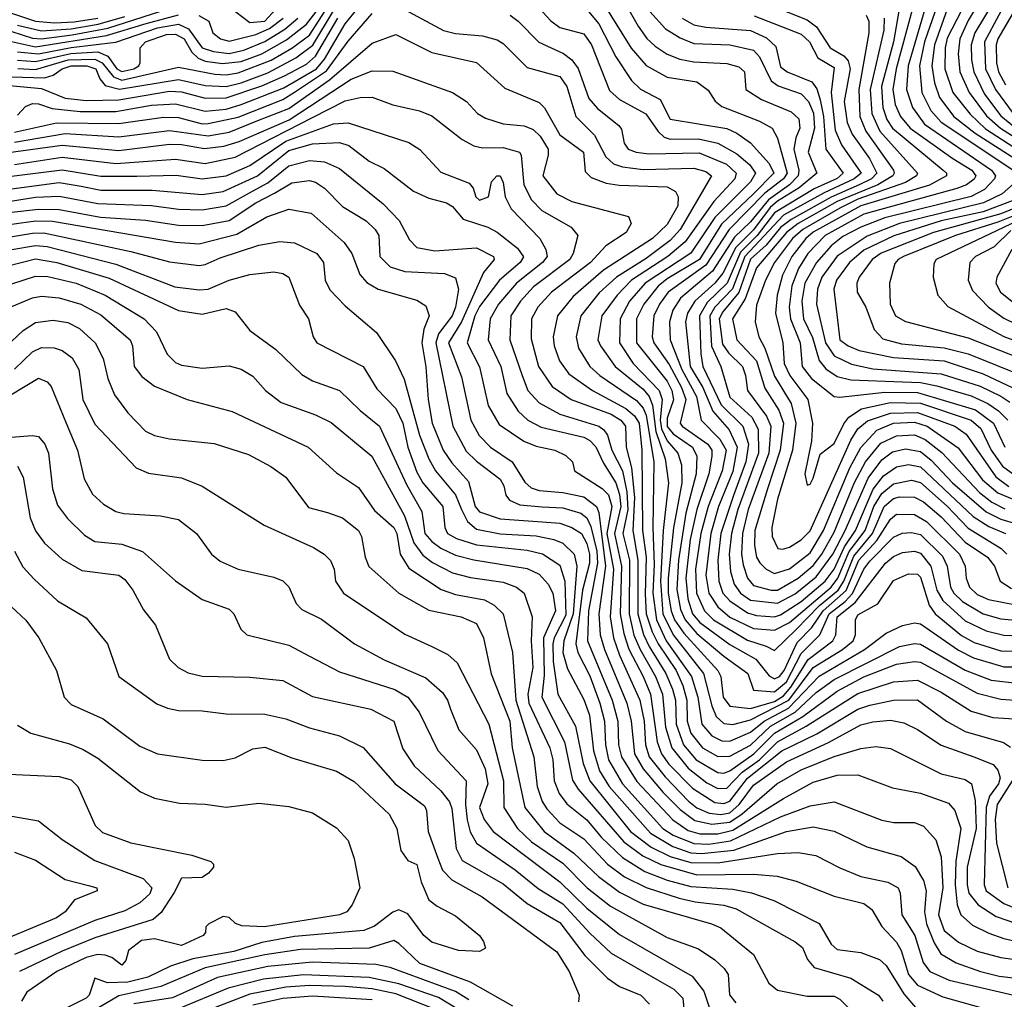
# Model space of a CAD drawing. Extents: x 501367 to 657802, y 482273 to 547541.
# Tile 411 of 656: x 619802 to 623106, y 501451 to 504740. Entities that reach past the tile are written whole.
import ezdxf

# ---------------------------------------------------------------- set-up
doc = ezdxf.new("R2010")
doc.units = 0

msp = doc.modelspace()

# ---------------------------------------------------------------- linework, layer by layer
at = {"layer": '0CON20XD'}
for points in [[(621760.4, 504925), (621877.5, 504717.5), (621906.4, 504676.4), (621935, 504650.7), (621975, 504623.6), (622017.6, 504607.6), (622065, 504598.3), (622175, 504592.2), (622215, 504581.3), (622234.3, 504565), (622238.6, 504505), (622291.8, 504471.9), (622390.8, 504430.8), (622416.8, 504406.8), (622420.5, 504375), (622407.1, 504342.9), (622400.4, 504305), (622417.1, 504235), (622414.3, 504215), (622385, 504185), (622315.1, 504135), (622255, 504061.1), (622200.7, 504009.3), (622127.2, 503895), (622019.7, 503805), (621993.5, 503765), (621982.6, 503725), (621984.6, 503665), (622024, 503565), (622073.3, 503475), (622089.4, 503395), (622152, 503332), (622172.8, 503295), (622159.1, 503225), (622112.5, 503105), (622088.2, 503015), (622070.5, 502895), (622073.8, 502815), (622100.1, 502755), (622130.2, 502725), (622245, 502657), (622307.2, 502637.2), (622335, 502622), (622407.9, 502692.1), (622486.6, 502773.4), (622549.3, 502825), (622567.7, 502855), (622600.9, 502939.1), (622664.2, 503015), (622702.8, 503105), (622735, 503132.6), (622755, 503138.2), (622805, 503136.6), (622835, 503121), (622895, 503070.3), (622975, 502985.7), (623050.3, 502935), (623073.3, 502905), (623092.7, 502855), (623130.1, 502830.1)], [(623010.3, 504865), (622915, 504677.6), (622908, 504645), (622907, 504575), (622933.2, 504495), (622992, 504422), (623043.4, 504373.4), (623195, 504274.9)], [(619795, 504604.1), (619855, 504599.2), (619973.4, 504626.6), (620065, 504632), (620097.7, 504617.7), (620128.6, 504575), (620145, 504565.8), (620185, 504574.6), (620201.6, 504585), (620206.6, 504595), (620206.6, 504645), (620224.8, 504665), (620295, 504689.5), (620325, 504691.1), (620354, 504675), (620380.1, 504630.1), (620401, 504611), (620425, 504600.8), (620482.7, 504592.7), (620545, 504599.2), (620614.9, 504625.1), (620697.4, 504672.6), (620764.9, 504725.1), (620867, 504857)], [(623050.1, 504845), (622985, 504736.8), (622956.6, 504675), (622951.1, 504625), (622957.6, 504565), (622988, 504495), (623047, 504417), (623093.1, 504375), (623228.9, 504288.9)], [(623136.1, 504845), (623039.6, 504665), (623042.9, 504575), (623076.3, 504505), (623136.1, 504425)], [(621754.5, 504804.5), (621854.1, 504644.1), (621905, 504586.1), (621975, 504547), (622075, 504530.9), (622112.7, 504502.7), (622136.6, 504466.6), (622158.1, 504448.1), (622285, 504399), (622327.3, 504375), (622345, 504342.2), (622377.9, 504225), (622365.1, 504205), (622303.2, 504156.8), (622183.4, 504035), (622105, 503915.3), (621978.5, 503825), (621949.5, 503785), (621930, 503745), (621925.1, 503675), (621930, 503655), (621981.8, 503581.8), (622023.5, 503505), (622038, 503465), (622019.1, 503385), (622025.6, 503375), (622111.6, 503315), (622124.9, 503295), (622125.4, 503275), (622115.4, 503215.4), (622074.6, 503095), (622052.3, 502995), (622037.5, 502865), (622044.3, 502795), (622060.4, 502745), (622085, 502716), (622185, 502641.7), (622272.6, 502592.6), (622317.6, 502537.6), (622335, 502526.8), (622352, 502535), (622367.5, 502555), (622410.9, 502649.1), (622460.8, 502699.2), (622498, 502755), (622576.1, 502823.9), (622618.2, 502925), (622678.5, 502991.5), (622725, 503063), (622745, 503080), (622805, 503079), (622845.5, 503055), (622955.5, 502945), (622974.8, 502905.2), (622978.8, 502865), (622989.8, 502835), (623015, 502810), (623053.3, 502793.3), (623144.9, 502774.9)], [(623079.3, 504815), (623007.5, 504695), (622995.5, 504655), (622996.4, 504605), (623004.2, 504565), (623039.5, 504489.5), (623095, 504416.7), (623155, 504367.4)], [(619740.9, 504710.9), (619845, 504677.5), (619875.4, 504675.4), (619978.3, 504688.3), (620098.6, 504711.4), (620335, 504787.3)], [(619765, 504765.3), (619855, 504734.3), (619919.5, 504729.5), (619985, 504732.3), (620065, 504745.1)], [(619775, 504548.2), (619885.4, 504544.6), (619915, 504553), (619944.8, 504575), (619974.7, 504585), (620028.1, 504585), (620057.4, 504575), (620070.8, 504540.8), (620089, 504519), (620136.7, 504506.7), (620335, 504538.9), (620425, 504518.9), (620495, 504515.9), (620545, 504527.6), (620635, 504560.9), (620728.9, 504611.1), (620786.3, 504653.7), (620855, 504769)], [(619795, 504419.3), (619821.9, 504448.1), (619845, 504458.1), (619865, 504457.5), (619911.1, 504441.1), (620005, 504431.1), (620125, 504431.6), (620245, 504453.2), (620325, 504457.6), (620425, 504432.7), (620495, 504439.1), (620545.2, 504454.8), (620688.6, 504511.4), (620797.9, 504575), (620825, 504606.8), (620895, 504725.8), (620952.9, 504797.1)], [(619795.6, 504575.6), (619855, 504573), (619965, 504605.3), (620055, 504607.7), (620079.2, 504595), (620117.5, 504547.5), (620145, 504536.2), (620335, 504580.8), (620457.2, 504557.2), (620495, 504554.3), (620535, 504561.1), (620646.6, 504603.4), (620715.9, 504644.1), (620775, 504687.9), (620837.6, 504785)], [(620503.8, 504783.8), (620575, 504730.1), (620625, 504735.1), (620662.1, 504775)], [(621065, 504789.8), (621225, 504703.2), (621265, 504693.3), (621355.6, 504685.6), (621405, 504671.8), (621425, 504660), (621505, 504579.7), (621615, 504548.9), (621638, 504515), (621668.9, 504415), (621731.7, 504351.7), (621768.8, 504278.8), (621795, 504256.2), (621825, 504245.4), (621895, 504237), (622065, 504241.2), (622105, 504230.2), (622123.5, 504215), (622019.1, 504035), (621985, 503998.5), (621905, 503938.3), (621804.8, 503875.2), (621747.3, 503822.7), (621684.8, 503745), (621670, 503675), (621677.4, 503637.4), (621715.7, 503575), (621749.2, 503545), (621871.6, 503461.6), (621895, 503435.5), (621905, 503412.5), (621930, 503255), (621926.4, 503033.6), (621931.3, 502911.3), (621926.8, 502815), (621938.7, 502725), (621972, 502655), (622057.2, 502535), (622078.4, 502465), (622091, 502375), (622125, 502336.2), (622159, 502319), (622185, 502317.5), (622255, 502347.9), (622300, 502385), (622382.1, 502428), (622485, 502535.6), (622637.3, 502625), (622709.9, 502680.1), (622765, 502705.5), (622805, 502714.8), (622825, 502711.5), (622953.1, 502623.1), (623003, 502597), (623105, 502567.2), (623255, 502567.8)], [(621529.7, 504795), (621585, 504736.3), (621615, 504713.4), (621695, 504692.6), (621721.5, 504655), (621781.6, 504501.6), (621815, 504471.6), (621903.9, 504423.9), (621944.3, 504364.3), (621965.3, 504345.3), (621985, 504339), (622080.1, 504340.1), (622144.9, 504324.9), (622209, 504289), (622252.1, 504252.1), (622271.7, 504225), (622254.9, 504195.1), (622135, 504076.2), (622054.6, 503955.4), (621901.2, 503855), (621848.2, 503795), (621816.9, 503735), (621814.8, 503655), (621860.5, 503585), (621948.5, 503495), (621958, 503465), (621952, 503395), (621956.1, 503366.1), (621975, 503326.2), (622011, 503285), (622023.3, 503245), (622024.2, 503185), (621996, 503034), (621978.7, 502865), (621978.8, 502815), (621988, 502755), (622000, 502725), (622030.6, 502680.6), (622145.5, 502555), (622155.2, 502535), (622163.1, 502465), (622185, 502435.5), (622255, 502427.2), (622335, 502451), (622365, 502469.8), (622390.5, 502499.5), (622448.3, 502591.7), (622531.5, 502655), (622540.7, 502675), (622545.9, 502735), (622606.3, 502783.7), (622707.3, 502915), (622735, 502937.7), (622765, 502951.2), (622805, 502955.5), (622825, 502949.2), (622859.7, 502905), (622880.2, 502825), (622900.1, 502790.1), (622975, 502721.9), (623045, 502688.3), (623105, 502673.3), (623265, 502666.5)], [(621705, 504773.6), (621745.7, 504725.7), (621803.1, 504615), (621855, 504535.3), (621886, 504506), (621951.6, 504471.6), (621985, 504405.3), (622175, 504374.2), (622208.9, 504358.9), (622255, 504326.6), (622317, 504257), (622332.9, 504225), (622264.4, 504155), (622157.2, 504052.8), (622083.2, 503935), (621975, 503870.1), (621944.6, 503845), (621896.2, 503785), (621872, 503735), (621872.4, 503655), (621975, 503525.8), (621991.1, 503495), (621996.5, 503463.5), (621975, 503401.6), (621975, 503374.3), (621995, 503348.9), (622060.6, 503305), (622074.9, 503274.9), (622072.2, 503215), (622037.3, 503082.7), (622012.6, 502925), (622007.1, 502827.1), (622020.2, 502759.8), (622035.6, 502725), (622075, 502678.9), (622165, 502602.8), (622245.2, 502545), (622265, 502488.5), (622335, 502483.7), (622375, 502517.3), (622425, 502612.1), (622487.4, 502675), (622518.2, 502745), (622572.9, 502787.1), (622596.9, 502813.1), (622634.5, 502895), (622655, 502921.8), (622735, 503003), (622763.8, 503016.2), (622795, 503018.7), (622825, 503011.1), (622899, 502939), (622914.6, 502905), (622925.5, 502835), (622937, 502815), (622966.3, 502786.3), (623035, 502745.7), (623095, 502728.4), (623143.9, 502723.9)], [(621916.9, 504766.9), (621969.3, 504709.3), (622018.7, 504678.7), (622065, 504659.8), (622185.1, 504655.1), (622265, 504637.7), (622284.7, 504614.7), (622324.5, 504534.5), (622347.4, 504517.4), (622425, 504490.9), (622449.1, 504465), (622466.2, 504426.2), (622469.1, 504375), (622447.9, 504295), (622477.5, 504225), (622418.1, 504175), (622345, 504130.5), (622321.1, 504108.9), (622265, 504034), (622205.5, 503974.5), (622161.5, 503888.5), (622135, 503855.3), (622067.7, 503795), (622043.8, 503755), (622037, 503725), (622052.4, 503575), (622094.9, 503505), (622127.8, 503425), (622183, 503363.1), (622210.4, 503305), (622195, 503222.6), (622147.4, 503105), (622121.2, 503015), (622105.1, 502875.1), (622114.5, 502815), (622145, 502768.2), (622185, 502733.7), (622265, 502695.6), (622335, 502689.8), (622385, 502716), (622525, 502834.7), (622548.2, 502865), (622585.8, 502954.2), (622639.2, 503025), (622668.7, 503105), (622695, 503149.6), (622735, 503181.1), (622795, 503193.5), (622825, 503186.2), (622915, 503106.8), (622985, 503033), (623096.2, 502965), (623114.4, 502945)], [(622315, 504790.9), (622445, 504738.9), (622476, 504716), (622521.5, 504645), (622567.9, 504617.9), (622582, 504602), (622588.8, 504575), (622568.9, 504465), (622578.9, 504395), (622595.9, 504355.9), (622653.9, 504273.9), (622679.1, 504225), (622660.7, 504205), (622618.8, 504185), (622525, 504143.8), (622390.7, 504069.3), (622355, 504041.8), (622306.7, 503983.3), (622255, 503935.9), (622216, 503824), (622161.4, 503758.6), (622149.7, 503735), (622160.5, 503650.5), (622180.8, 503620.8), (622227.4, 503575), (622237.9, 503545), (622244.4, 503495), (622308.5, 503408.5), (622323.2, 503375), (622315.8, 503285), (622246.9, 503095), (622227.5, 503015), (622224.9, 502945), (622230, 502910), (622245.1, 502865), (622265, 502840.2), (622324.3, 502824.3), (622345.1, 502824.9), (622415, 502864.4), (622465, 502906.9), (622494.3, 502945), (622535, 503019.3), (622603.7, 503186.3), (622640.2, 503255), (622692.1, 503317.9), (622745, 503342.6), (622805, 503345.6), (622840.8, 503330.8), (622897, 503287), (623022.8, 503152.8), (623065, 503120.6), (623107.7, 503097.7)], [(622753.2, 504775), (622734.7, 504665), (622694, 504515), (622698.3, 504445), (622712.3, 504405), (622730.9, 504375), (622901.4, 504235), (622912.6, 504225), (622912.5, 504215), (622855, 504184), (622625, 504114.8), (622465, 504025.9), (622440.7, 504005), (622393.3, 503945), (622362, 503882), (622343.6, 503815), (622338.5, 503755), (622363.2, 503655), (622367.6, 503585), (622386.3, 503545), (622446.6, 503465), (622463.1, 503385), (622459.1, 503325), (622437.3, 503215), (622445, 503176.7), (622455, 503180), (622465, 503200.8), (622488.8, 503281.2), (622535, 503317.5), (622567.4, 503382.6), (622584.9, 503405.1), (622626.8, 503433.2), (622724.9, 503455.1), (622825, 503452.9), (622995, 503395.7), (623027.4, 503367.4), (623061.9, 503295), (623100.7, 503240.7), (623175, 503186.4)], [(622800.7, 504785), (622743.6, 504575), (622732, 504505), (622740.5, 504455), (622758.3, 504415), (622790.2, 504375), (622933.2, 504273.2), (622997, 504235), (623011.1, 504215), (623005.3, 504204.7), (622979.5, 504185), (622947.5, 504172.5), (622635, 504086.5), (622505.4, 504015), (622447.6, 503955), (622415.7, 503904.3), (622393.4, 503846.6), (622384.5, 503775), (622388.4, 503735), (622421.2, 503655), (622428.1, 503575), (622459.6, 503535), (622535, 503474.8), (622555, 503472.3), (622705, 503489.2), (622815, 503488.3), (623009.5, 503429.5), (623070.4, 503385), (623107.8, 503305)], [(622839.3, 504775), (622783.8, 504585), (622778.5, 504505), (622798.2, 504445), (622838.6, 504388.6), (623063.5, 504235), (623076.6, 504215), (623073.1, 504205), (623040, 504170), (622995, 504146.1), (622706, 504074), (622625, 504043.7), (622565, 504011.6), (622525, 503980.9), (622475.6, 503925), (622437.2, 503855), (622426.7, 503795), (622432.6, 503735), (622462.4, 503672.4), (622485.1, 503595.1), (622507.3, 503567.3), (622545, 503542.3), (622591, 503531), (622765, 503523.7), (622825, 503521.6), (622880.5, 503510.5), (622995, 503476.8), (623051, 503451), (623086.6, 503426.6), (623117.8, 503395)], [(622914.2, 504775), (622872.1, 504655), (622863.4, 504585), (622871.8, 504528.2), (622888.8, 504478.8), (622937.4, 504415), (623008.9, 504358.9), (623185, 504245.6), (623203.2, 504215), (623185, 504165), (623165, 504144), (623035.7, 504095), (622895, 504063.9), (622735.8, 504014.2), (622635, 503965.5), (622587, 503925), (622543, 503865), (622534.3, 503835), (622554.3, 503665), (622582.2, 503645), (622619.6, 503629.6), (622735, 503605.6)], [(622872.8, 504765), (622838.5, 504665), (622822.2, 504585), (622830, 504495), (622859.4, 504435), (622895, 504396), (623152, 504225)], [(623151.2, 504788.8), (623084.5, 504675), (623078.9, 504655), (623079.8, 504595), (623087.3, 504565), (623110.6, 504520.6)], [(619768.4, 504518.4), (619875, 504508.7), (619955, 504476.4), (620025, 504468.1), (620135, 504470.9), (620305, 504499.4), (620345, 504497.8), (620425, 504476.2), (620495, 504477.6), (620615, 504517.5), (620691, 504551), (620765, 504590), (620795, 504617.3), (620870, 504745)], [(619775, 504666.6), (619855, 504649), (620093.2, 504686.8), (620227.1, 504727.1), (620335, 504756.2)], [(619785, 504362.1), (619926.2, 504393.8), (620135, 504390.8), (620285, 504412.7), (620335, 504411.1), (620415, 504390.6), (620435, 504390.9), (620535, 504412.8), (620685, 504471.4), (620725, 504496), (620831.9, 504568.1), (620905, 504667.4), (620985, 504760.8)], [(619795, 504721.5), (619875, 504702.3), (619975, 504709.4), (620065.7, 504724.3), (620155, 504749.9)], [(619795, 504632.2), (619865, 504624.5), (619975, 504646.4), (620125, 504664.2), (620265, 504712.7), (620335, 504724.4), (620369.3, 504709.3), (620415, 504644.7), (620452.5, 504632.5), (620505, 504626.7), (620555, 504637.1), (620625, 504666.3), (620691.9, 504708.1), (620735.5, 504744.5)], [(620403.4, 504753.4), (620436.5, 504735), (620450.9, 504695), (620476.4, 504675), (620505, 504667.1), (620595, 504689.4), (620640.3, 504709.7), (620686.5, 504745)], [(621448.5, 504755), (621475.1, 504735.1), (621543.9, 504663.9), (621626.6, 504626.6), (621655.1, 504605.1), (621675.9, 504575.9), (621712, 504475), (621741.5, 504441.5), (621813.2, 504385), (621821.9, 504371.9), (621830.5, 504325), (621844.4, 504305), (621870.8, 504295), (621915, 504289.4), (622082.5, 504292.5), (622174.2, 504254.2), (622206.1, 504225), (622201.8, 504205), (622131.1, 504128.9), (622035.5, 503994.5), (621977, 503945), (621855.1, 503864.9), (621806.7, 503815), (621755.5, 503745), (621742.9, 503665), (621750.8, 503645), (621800.7, 503575), (621895, 503499.9), (621915, 503474.8), (621925.6, 503445.6), (621937.4, 503357.4), (621968.6, 503265), (621979.1, 503185), (621961.4, 503025), (621952.6, 502855), (621960.7, 502745), (621995.7, 502675), (622097.3, 502545), (622125, 502436.2), (622140, 502400), (622165, 502376.6), (622195, 502373.8), (622255, 502389.3), (622382.9, 502455), (622465, 502564.7), (622563.8, 502625), (622599, 502655), (622606.6, 502675), (622606.7, 502725), (622615, 502742.3), (622681.7, 502778.3), (622735, 502856.7), (622785, 502879.8), (622815, 502878.9), (622825, 502868.3), (622854.5, 502774.5), (622874, 502745), (622962.8, 502672.8), (623005, 502648.4), (623095, 502621.4), (623255, 502617.6)], [(622024.9, 504744.9), (622065, 504722.9), (622105, 504714.3), (622255, 504702.9), (622308.5, 504678.5), (622339.3, 504649.3), (622355, 504581.8), (622377.5, 504565), (622460.9, 504530.9), (622477.8, 504507.8), (622488.9, 504471.1), (622499.1, 504415), (622507, 504305), (622565.2, 504225), (622545, 504206.1), (622468.1, 504171.9), (622335, 504091), (622277.1, 504015), (622221.1, 503958.9), (622176.8, 503855), (622109.2, 503790.8), (622083.9, 503745), (622087.8, 503617.8), (622094.6, 503575), (622156.7, 503446.7), (622229.3, 503375), (622247.7, 503315), (622238.9, 503255), (622197.2, 503142.8), (622155.2, 503014.8), (622145.1, 502924.9), (622148.3, 502855), (622162.1, 502815), (622185, 502789), (622245, 502748.5), (622275, 502739.3), (622335, 502735.1), (622355, 502741.8), (622425, 502786.9), (622505, 502855.3), (622535, 502894.6), (622569.9, 502970.1), (622607, 503025), (622666.7, 503163.3), (622701.3, 503208.7), (622745, 503238.8), (622785, 503246.2), (622825, 503239.1), (623001.5, 503071.5), (623055, 503038.4), (623110.3, 503015)], [(622267.3, 504752.7), (622425, 504691.4), (622453, 504665), (622481.1, 504611.1), (622535, 504578.7), (622524.9, 504495), (622538.8, 504368.8), (622560.1, 504320.1), (622625.7, 504225), (622603.1, 504205), (622501.9, 504158.1), (622365, 504083.3), (622235.9, 503945), (622194.3, 503835.7), (622135.5, 503775), (622118.7, 503745), (622124.2, 503644.2), (622155, 503575.3), (622185, 503472.4), (622259.2, 503405), (622280.6, 503365), (622281.9, 503285), (622212.4, 503095), (622190.7, 503015), (622183.3, 502945), (622187.5, 502887.5), (622200.4, 502845), (622221.1, 502815), (622255, 502790.8), (622345, 502781.2), (622405, 502812.6), (622475, 502869.3), (622530.9, 502945), (622572.7, 503025), (622649.8, 503200.2), (622695, 503262.3), (622730.9, 503289.1)], [(622643.3, 504755), (622652, 504735), (622652.1, 504695), (622618.4, 504505), (622621.5, 504415), (622641.7, 504365), (622734.2, 504235), (622737.2, 504225), (622731.9, 504215), (622682.3, 504185), (622545, 504128.8), (622415.1, 504055), (622375, 504025.8), (622275, 503907.1), (622237.1, 503802.9), (622194.5, 503735), (622208.4, 503665), (622274.6, 503594.6), (622302.6, 503502.6), (622349.4, 503429.4), (622365.1, 503385), (622354.1, 503295), (622312.1, 503165), (622268.8, 503025), (622268.2, 502975), (622274.5, 502935), (622286.1, 502916.1), (622307.4, 502895), (622335, 502880.9), (622385, 502896), (622455, 502950.2), (622499.4, 503025), (622588.4, 503235), (622625, 503303.7), (622678.7, 503361.3), (622735, 503385.1), (622805, 503388.8), (622847.2, 503375), (622952, 503302), (623033.6, 503195), (623085, 503151.8), (623175, 503113.1)], [(622703.6, 504745), (622701.8, 504705), (622656.2, 504505), (622661.8, 504425), (622689.2, 504365), (622814.8, 504225), (622811.3, 504215), (622775, 504193.2), (622615, 504137.4), (622555, 504107.3), (622430.1, 504035), (622396, 504005), (622335.1, 503925), (622305.4, 503865), (622275, 503781.9), (622270.6, 503725), (622282.6, 503675), (622303.3, 503636.7), (622335, 503542.7), (622391.6, 503451.6), (622407, 503385), (622395.3, 503295), (622345, 503130), (622326.1, 503035), (622326.9, 503005), (622346, 502965), (622362.2, 502962.2), (622385, 502968.6), (622425, 502994), (622455, 503023.9), (622591.3, 503328.7), (622615, 503366.2), (622647, 503393), (622725, 503419.2), (622815, 503421.4), (622940.8, 503375), (622978.3, 503348.3), (623077.6, 503205), (623122.1, 503172.2)], [(619785, 504328.6), (619955, 504357.6), (620135, 504346.9), (620305, 504367.9), (620435, 504349.8), (620505, 504362.4), (620600.9, 504400.9), (620705, 504442.1), (620842.2, 504537.8), (620985, 504661.4), (621065, 504689.7), (621185, 504629), (621335, 504596.2), (621429.9, 504509.9), (621545, 504462.2), (621563.8, 504443.8), (621615, 504353.3), (621693.8, 504295), (621700.2, 504230.2), (621719.5, 504209.5), (621770.6, 504190.6), (621813.9, 504183.9), (621975, 504178.7), (622002.5, 504162.5), (622012.3, 504145), (622010.3, 504115), (621975, 504052.6), (621926.2, 504005), (621761.7, 503898.3), (621659.6, 503810.4), (621607.3, 503745), (621592.9, 503675), (621595.6, 503645), (621614, 503595), (621645, 503550.8), (621724.5, 503494.5), (621836.6, 503435), (621865, 503410), (621881.4, 503385), (621889.8, 503295), (621892.2, 503025), (621905.1, 502935.1), (621901.5, 502811.5), (621904.6, 502745), (621924.6, 502684.6), (621944.3, 502644.3), (622005.2, 502554.8), (622027.6, 502505), (622040.6, 502455), (622041.6, 502385), (622054.8, 502344.8), (622093.4, 502295), (622145, 502266.2), (622185, 502267.6), (622255, 502304.3), (622321.4, 502368.6), (622404.4, 502415.6), (622475, 502480.9), (622535, 502525.3), (622755, 502635.1), (622805, 502645.5), (622825, 502643.6), (622975, 502556.5), (623062.5, 502522.5), (623265, 502498.8)], [(619765, 504294.3), (619945, 504318.9), (620135, 504301), (620305, 504321.4), (620345, 504320.7), (620422.8, 504307.2), (620487.8, 504315), (620539, 504331), (620706.3, 504403.7), (620915, 504539.5), (620985, 504567.7), (621055, 504567.2), (621255, 504495.4), (621301.8, 504465), (621339.1, 504425), (621365, 504409.1), (621425, 504390), (621495, 504383.9), (621525, 504370.7), (621548.9, 504348.9), (621575.2, 504305), (621576.2, 504285), (621557.5, 504215), (621605, 504155.3), (621655, 504128.9), (621845, 504078.8), (621854.2, 504055), (621837.5, 504025), (621769.6, 503980.4), (621717.5, 503925), (621587, 503825), (621541.5, 503775), (621519.3, 503735), (621518.7, 503668.7), (621543.7, 503575), (621588.6, 503508.6), (621652.5, 503465), (621787.6, 503415), (621819.8, 503395), (621835.4, 503375), (621837.9, 503305), (621855.1, 503235.1), (621865.6, 503135.6), (621859.8, 503025), (621877, 502925), (621876.2, 502745), (621895.8, 502675.8), (621915, 502635.2), (621970.7, 502545), (621992.6, 502492.6), (622002.5, 502455), (622004.9, 502375), (622030.1, 502305), (622071.8, 502255), (622145, 502212.1), (622165, 502210.3), (622185, 502217.6), (622265.9, 502275), (622335, 502345.1), (622429.8, 502400.2), (622545, 502485.8), (622635, 502533.3), (622745, 502575.7), (622804.9, 502585.1), (622825, 502582.4), (623015, 502479.4), (623095, 502458.2), (623176.4, 502453.6)], [(619785, 504254.1), (619945, 504278.7), (620125, 504256.4), (620325, 504271.2), (620425, 504256.7), (620525, 504278.1), (620785, 504410.9), (620895, 504467.2), (620945, 504478.4), (620985, 504480), (621055, 504453.3), (621144.2, 504434.2), (621185, 504417.3), (621287.4, 504337.4), (621326.3, 504316.3), (621355, 504309.8), (621425, 504310.6), (621479.4, 504295), (621485.4, 504285), (621494.3, 504185), (621519.8, 504135), (621555, 504099.6), (621653.3, 504043.3), (621675.3, 504015), (621659.4, 503955), (621648, 503935), (621526.9, 503843.1), (621482.5, 503795), (621450.8, 503745), (621446.6, 503665), (621488.2, 503545), (621508, 503495), (621545, 503453.2), (621615.4, 503415.4), (621745.6, 503375.6), (621762.9, 503362.9), (621774.4, 503344.4), (621788.8, 503295), (621825, 503225.2), (621839.8, 503155), (621843.3, 503095), (621826.6, 503015), (621848.2, 502925), (621847.3, 502745), (621863.4, 502673.4), (621884.2, 502625), (621935.7, 502535), (621958.9, 502475), (621969.6, 502365), (621990.2, 502295), (622045, 502227.6), (622107.8, 502177.8), (622145, 502158.6), (622175, 502159.9), (622226.4, 502213.6), (622284.4, 502255.6), (622345, 502315.7), (622441.8, 502368.2), (622615, 502477.7), (622735, 502516.9), (622815, 502522.6), (622895, 502482.6), (622995, 502418.3), (623067.6, 502397.6), (623175, 502391)], [(619775, 504214.3), (619945, 504236.2), (620075, 504214.4), (620195.3, 504214.7), (620327.2, 504217.2), (620415.1, 504205.1), (620495.2, 504215.2), (620575, 504249.7), (620695, 504332), (620855, 504389.7), (620905, 504392.9), (621107.7, 504327.7), (621145, 504303.5), (621215, 504227.9), (621310.5, 504190.5), (621323.7, 504173.6), (621333.4, 504145), (621345, 504133.9), (621376, 504145), (621386, 504195), (621404, 504215), (621415, 504215.4), (621425, 504193.3), (621431.3, 504145), (621451.9, 504105), (621547.7, 504005), (621568.1, 503968.1), (621572.3, 503945), (621556.8, 503925), (621469.5, 503855), (621409.2, 503785), (621381, 503735), (621374.5, 503665), (621416.8, 503575), (621437.1, 503485), (621475.2, 503425), (621507.3, 503395), (621552, 503372), (621695, 503338), (621715, 503327.5), (621735.4, 503305.4), (621761.1, 503251.1), (621803, 503185), (621815.5, 503145.5), (621820, 503105), (621798.3, 503015), (621822, 502905), (621817.3, 502745), (621829.1, 502679.1), (621846.1, 502626.1), (621895, 502534.8), (621918.9, 502475), (621941.9, 502315), (621955.8, 502275), (621980.9, 502240.9), (622060.5, 502160.5), (622135, 502111.3), (622165, 502108.1), (622185, 502116.1), (622245, 502193.4), (622360, 502285), (622477.6, 502342.4), (622615, 502424.9), (622655, 502438.6), (622735, 502455.8), (622815, 502456.8), (622912.7, 502385), (622975, 502350), (623103.7, 502313.7), (623127.1, 502297.1)], [(619775, 504171.9), (619935, 504192.7), (620009, 504181), (620075, 504167.4), (620247.1, 504167.1), (620415, 504153.3), (620485, 504162.8), (620600, 504215), (620705, 504300.5), (620785, 504322.4), (620875, 504327.8), (620907, 504317), (620975, 504264.8), (621025, 504240), (621123.8, 504163.8), (621175, 504140.6), (621235, 504124.6), (621255, 504113.1), (621290, 504070), (621373.2, 504043.2), (621405, 504026.7), (621473, 503973), (621493.2, 503943.2), (621482.3, 503925), (621412.6, 503865), (621345, 503776.7), (621330.1, 503745), (621304.4, 503655), (621344.9, 503574.9), (621374, 503445), (621411, 503381), (621494.6, 503324.6), (621535, 503308), (621598, 503295), (621635, 503277.1), (621657.5, 503255), (621664.2, 503225), (621756.4, 503166.4), (621777.9, 503145), (621789.1, 503105), (621773.1, 503015), (621794.9, 502895.1), (621784.2, 502735), (621795.3, 502665), (621815, 502606.8), (621883.1, 502455), (621897.8, 502385), (621902.5, 502305), (621915.1, 502265), (621968.5, 502198.5), (622046.5, 502116.5), (622075, 502094.2), (622116.3, 502076.3), (622155, 502071.5), (622185, 502077.5), (622217.1, 502105), (622265, 502170), (622375, 502248.1), (622516.9, 502313.1), (622625, 502372.2), (622665, 502382.8), (622725, 502388), (622768.8, 502378.8), (622815, 502357.3), (622895, 502303.8), (623004.3, 502265), (623069.2, 502239.2), (623085, 502220.4), (623092.2, 502195), (623087.2, 502175), (623056.6, 502133.4), (623045.7, 502095), (623038.4, 501835), (623045.9, 501815), (623105, 501772.8), (623245, 501716)], [(619765, 504129.2), (619855, 504143.4), (619935, 504147), (620065, 504122.2), (620245, 504116.1), (620335, 504104), (620415, 504101), (620495, 504114.9), (620584, 504164), (620635, 504192.5), (620705, 504249.2), (620775, 504267), (620825, 504262.5), (620875, 504240), (621021.6, 504121.6), (621076.1, 504066.1), (621110.5, 504000.5), (621135, 503974.7), (621195, 503964), (621335, 503973.8), (621391.8, 503945), (621394.5, 503935), (621359, 503891), (621284.8, 503725.2), (621241.2, 503655), (621285, 503540.6), (621315.8, 503395), (621343.6, 503343.6), (621382.4, 503305), (621455.1, 503255.1), (621497.2, 503187.2), (621518.3, 503168.3), (621545, 503158.9), (621625, 503152.2), (621695, 503137.7), (621738, 503105), (621745.3, 503085.3), (621767.6, 502905), (621745.7, 502745), (621749.9, 502675), (621764.4, 502625), (621839.3, 502445), (621854.2, 502385), (621864.9, 502275), (621894.4, 502224.4), (621961.4, 502145), (622018.2, 502088.2), (622068.1, 502051.9), (622125, 502038.8), (622185, 502045.7), (622226.7, 502073.3), (622342.8, 502175), (622425, 502221.4), (622535, 502266), (622625, 502292.7), (622675, 502299.8), (622725, 502293.1), (622895, 502208.3), (622975, 502188.8), (622996.8, 502175), (623008.6, 502118.6), (623011.4, 502025), (622982, 501895), (622981.6, 501835), (622987.8, 501807.8), (623018.1, 501768.1), (623079.3, 501729.3), (623245, 501672.2)], [(623156.2, 504205), (623099.6, 504155), (623036.1, 504125), (622755, 504055.7), (622646.5, 504013.5), (622545, 503946), (622494.6, 503875), (622479.6, 503835), (622476, 503785), (622506.9, 503655), (622535, 503611.7), (622593.2, 503583.2), (622665, 503567.1), (622895, 503551.2), (623025, 503508.9), (623095, 503476.2), (623125.3, 503455.3)], [(619695, 504084.1), (619865, 504103.9), (619935, 504102.7), (620073.3, 504076.7), (620225, 504066.9), (620335, 504050.3), (620415, 504048.8), (620505, 504065.7), (620595, 504124.9), (620657.1, 504157.1), (620715, 504192.2), (620775, 504200.4), (620795, 504194.8), (620825, 504174.2), (620885, 504113.1), (620964.5, 504064.5), (620995.5, 504035.5), (621007.5, 504015), (621010.3, 503945), (621045, 503910), (621095, 503894.5), (621227.7, 503887.7), (621265, 503872.8), (621274.8, 503835), (621265, 503774.6), (621254, 503745), (621208.2, 503685), (621199.1, 503655), (621255.8, 503375), (621300.8, 503290.8), (621335, 503257.2), (621415, 503196.8), (621427, 503175), (621433.9, 503143.9), (621446.4, 503126.4), (621481, 503111), (621555.4, 503104.6)], [(623185, 504125.1), (623095, 504087.5), (622868.3, 504025), (622693.6, 503956.4), (622662.6, 503935), (622619.6, 503875), (622611, 503855), (622612.2, 503825), (622641.6, 503775), (622670.1, 503700.1), (622698.8, 503668.8), (622761.8, 503651.8), (622905, 503637.9), (622985, 503618.1), (623180, 503540)], [(619695, 504041.9), (619855, 504064.3), (619912.8, 504062.8), (620325, 503992.5), (620405, 503986.8), (620530.4, 504019.6), (620632, 504078), (620705, 504103.6), (620780.1, 504090.1), (620891.4, 503991.4), (620917, 503955), (620944.1, 503884.1), (620967.4, 503857.4), (621005.2, 503835.2), (621135, 503797.7), (621165, 503779.4), (621176.4, 503745), (621158.8, 503701.2), (621151.7, 503655), (621164.9, 503574.9), (621173.2, 503465), (621186.8, 503385), (621223.5, 503295), (621252.2, 503252.2), (621308.9, 503188.9), (621331.1, 503105), (621345, 503087.3), (621415, 503064.1), (621555.6, 503054.4), (621615, 503049.3), (621654.7, 503035), (621687, 503015), (621705, 502981.6), (621714.3, 502945), (621714, 502915), (621690.6, 502825), (621668, 502645), (621675.1, 502615), (621715, 502536.9), (621748.7, 502445), (621764.9, 502385), (621767.9, 502305), (621778.7, 502255), (621824.9, 502174.9), (621960.5, 502025), (621995, 502002), (622064.1, 501974.1), (622115, 501972.1), (622187.3, 501982.7), (622355, 502063.3), (622455, 502101.1), (622535, 502113.8), (622695, 502052.6), (622735.3, 502044.7), (622805, 502044.7), (622835, 502032.8), (622876.5, 501986.5), (622895, 501930), (622900.6, 501825), (622885.6, 501735), (622905, 501682.7), (622952.6, 501642.6), (623015, 501613.2), (623095, 501591.6), (623215, 501574.5)], [(623185, 504100.1), (623085, 504060.5), (622942.6, 504015), (622767.8, 503945), (622749.7, 503935), (622739.3, 503920.7), (622720.7, 503855), (622723.5, 503785), (622741.8, 503745), (622775, 503726.1), (622985, 503672.2), (623226.7, 503576.7)], [(623195, 504086.2), (622877.3, 503935), (622870.4, 503919.6), (622867.2, 503875), (622883.2, 503815), (622917.2, 503777.2), (623105, 503676.7), (623324.9, 503594.9)], [(619695, 503998.4), (619845, 504023.4), (619883.7, 504023.7), (620175, 503961.4), (620305, 503927.1), (620405, 503914.8), (620425, 503917.4), (620475, 503940.5), (620605, 503983.2), (620675, 503995.2), (620725, 503990.5), (620799.2, 503955), (620822.3, 503925), (620827.5, 503865), (620843.1, 503833.1), (620895, 503778.9), (621000.1, 503690.1), (621063.5, 503595), (621092.5, 503532.5), (621144.4, 503345), (621174.8, 503265), (621197.1, 503225), (621264.9, 503144.9), (621285.1, 503095), (621304.7, 503054.7), (621335, 503029.8), (621415, 503014.2), (621535, 503007), (621594.9, 502994.9), (621625, 502982.6), (621662.9, 502945), (621671.7, 502905), (621659.6, 502745), (621628.4, 502655), (621625.1, 502615), (621640.1, 502560.1), (621695, 502458), (621713.9, 502405), (621728.3, 502285), (621748.4, 502218.4), (621779.9, 502165), (621919, 502009), (621993.8, 501963.8), (622055, 501943.4), (622090.2, 501940.2), (622198.2, 501951.8), (622375, 502014.8), (622465, 502029.8), (622535.9, 502015.9), (622645, 501962.9), (622760.7, 501930.7), (622807.3, 501897.3), (622835, 501850), (622843.6, 501815), (622838.8, 501745), (622845.1, 501705), (622870.8, 501640.8), (622893.9, 501603.9), (622945, 501574.1), (623026.5, 501545), (623089.1, 501529.1), (623175, 501518.8)], [(623128.1, 504031.9), (623072.8, 503977.2), (623010, 503945), (622990.3, 503925), (622985.2, 503865), (623000.1, 503830.1), (623053.4, 503775), (623105, 503738.2), (623185, 503698.8)], [(619695, 503954.9), (619855, 503981.2), (619895, 503978.2), (620125, 503919.3), (620322.9, 503842.9), (620405, 503832.3), (620435, 503835.6), (620505, 503865.2), (620575, 503883.8), (620655, 503893.4), (620685, 503888.2), (620705, 503875.4), (620741, 503781), (620770.9, 503735), (620787.3, 503675), (620799.5, 503655), (620954.5, 503575), (621001, 503501), (621064.8, 503435), (621088.2, 503385), (621104.5, 503304.5), (621135, 503220.6), (621155.1, 503185.1), (621221.9, 503105), (621228.7, 503035), (621238.4, 503015), (621267.6, 502997.6), (621335, 502976.6), (621505, 502959.1), (621556.8, 502946.8), (621615, 502908.3), (621632.1, 502855), (621635, 502740.3), (621595.6, 502665), (621591.2, 502645), (621592.9, 502585), (621607.6, 502475), (621667.9, 502367.9), (621693.2, 502243.2), (621715.6, 502185), (621852.1, 502015), (621921.4, 501961.4), (621985, 501930.8), (622055, 501909.9), (622145, 501909.1), (622345, 501940.3), (622415, 501944.3), (622474.4, 501934.4), (622555, 501892.1), (622625, 501863.3), (622715, 501844.8), (622750, 501825), (622757.2, 501807.2), (622762.5, 501735), (622805.9, 501665), (622834.6, 501574.6), (622856.5, 501545), (622921.5, 501515), (623138.6, 501465)], [(623132, 503968), (623081.1, 503875), (623078, 503855), (623093.9, 503825), (623165, 503767.4)], [(619705, 503899.4), (619855, 503936.6), (619926.5, 503925), (620102.3, 503872.3), (620335, 503762.9), (620415, 503750.9), (620495, 503770.3), (620525, 503758.9), (620575, 503696.5), (620662.2, 503632.2), (620749, 503549), (620785, 503527.8), (620875, 503495.3), (620945, 503427.5), (621010, 503375), (621099.9, 503179.9), (621151.5, 503088.5), (621161.9, 503015), (621185, 502987.7), (621215.7, 502965.7), (621265, 502941.9), (621326.5, 502926.5), (621505, 502897.7), (621545, 502878), (621576.1, 502845), (621591.1, 502815), (621600, 502755), (621560.3, 502665), (621562.2, 502537.8), (621554.6, 502465), (621630.6, 502315), (621657.3, 502187.3), (621676.7, 502156.7), (621829.9, 501979.9), (621892.9, 501932.9), (621954.2, 501904.2), (622075, 501868.5), (622265, 501871.3), (622344.1, 501864.1), (622407.8, 501847.8), (622535, 501797.3), (622635, 501773.3), (622662.1, 501752.1), (622695.4, 501695.4), (622745, 501642.5), (622759.9, 501615), (622784.9, 501535), (622815, 501498.8), (622899.8, 501459.8), (623063.8, 501413.8)], [(619695, 503827.3), (619855, 503878.3), (619897.1, 503877.1), (619992.1, 503855), (620089.3, 503815), (620220.3, 503735), (620261.7, 503691.7), (620297.3, 503617.3), (620325, 503589.2), (620345, 503580.2), (620415, 503569.7), (620505, 503577.3), (620545, 503566.2), (620585, 503542.5), (620627.5, 503495), (620679.5, 503455), (620795, 503413.6), (620847.8, 503387.8), (620984.3, 503274.3), (621093.7, 503073.7), (621125, 502983.7), (621155, 502942.4), (621187.6, 502917.6), (621255, 502882.8), (621315, 502867.4), (621425, 502851.2), (621469.6, 502835), (621495, 502814.5), (621521.5, 502735), (621518.1, 502655), (621524.1, 502565), (621507.3, 502475), (621510.7, 502445), (621581.2, 502295), (621591.3, 502255), (621595.8, 502185), (621612.6, 502142.6), (621637.8, 502107.8), (621705, 502053.3), (621755, 501994.8), (621825, 501926.9), (621900.3, 501880.3), (621975, 501851.4), (622055, 501829.9), (622195, 501821.4), (622258.3, 501808.3), (622332.5, 501782.5), (622485.6, 501705.6), (622525, 501636.2), (622545, 501618.6), (622625, 501608.6), (622687.5, 501585), (622709.7, 501565), (622769.2, 501469.2), (622815, 501416.2)], [(619755, 503768), (619845, 503806), (619875, 503812), (619935, 503806.2), (620007.7, 503785), (620075, 503749.4), (620172.7, 503665), (620181.1, 503645), (620186.2, 503575), (620211.9, 503541.9), (620255, 503510), (620364.8, 503464.8), (620515, 503424.7), (620770.5, 503305), (620865, 503218.2), (620939.6, 503169.6), (620992.6, 503092.6), (621057.3, 503035), (621067.9, 503015), (621079.3, 502945), (621108, 502898), (621216.5, 502826.5), (621265, 502810), (621362.6, 502792.6), (621394.6, 502774.6), (621424.2, 502745), (621456.3, 502615), (621467.5, 502455), (621528.1, 502265), (621538.9, 502165), (621555.9, 502115), (621570.7, 502090.7), (621615, 502043.3), (621695, 501989.6), (621774.9, 501904.9), (621832, 501862), (621905, 501826.8), (622015, 501790.3), (622068.8, 501778.8), (622165, 501767.5), (622207.1, 501755), (622405, 501644.5), (622429.1, 501625), (622445.6, 501585), (622468.4, 501558.4), (622591.8, 501521.8), (622683.8, 501465), (622699.2, 501445)], [(619775, 503659.4), (619814, 503696), (619855, 503723.4), (619915, 503731.3), (619963.5, 503723.5), (620002.8, 503702.8), (620055.9, 503655), (620082.6, 503602.6), (620097.7, 503535), (620120.2, 503480.2), (620165, 503420), (620225, 503358.7), (620255, 503343.5), (620305, 503332.7), (620455, 503317.1), (620570.1, 503280.1), (620645, 503240), (620695, 503203.5), (620771.8, 503101.8), (620835, 503085.9), (620885, 503068), (620938.9, 503025), (620949.3, 503005), (620962.1, 502935), (620974.1, 502904.1), (621074.6, 502815), (621175, 502757.7), (621284, 502735), (621335, 502713.1), (621358.3, 502665), (621384.2, 502544.2), (621446.6, 502385), (621455.4, 502295.4), (621497.5, 502095), (621562.4, 502015), (621661.9, 501941.9), (621745, 501863), (621815, 501810.3), (621895, 501770.5), (622124.3, 501705), (622155, 501691.2), (622265, 501601.5), (622315.9, 501505.9), (622345, 501481.8), (622445, 501461.6), (622535, 501461.4), (622555, 501451.2), (622625, 501379.6)], [(619785, 503566.3), (619845, 503624.8), (619875, 503638.9), (619917.7, 503637.7), (619945, 503629.7), (619978, 503605), (620000.5, 503565), (620014.2, 503465), (620055, 503381.5), (620192.9, 503235), (620235, 503217.7), (620345, 503201.2), (620414.2, 503174.2), (620622.7, 503042.7), (620787.7, 502967.7), (620824.3, 502945), (620845, 502924), (620857.3, 502895), (620861.5, 502855), (620889.1, 502815), (621095, 502676.7), (621185, 502635.3), (621238.8, 502608.8), (621270.6, 502580.6), (621376.2, 502375), (621425.9, 502185), (621427.4, 502095), (621472.4, 502025), (621519.6, 501979.6), (621625, 501907.7), (621706.8, 501825), (621785, 501763.8), (621975, 501658.9), (622080.2, 501620.2), (622135, 501583.5), (622166.8, 501555), (622179.6, 501535), (622184.1, 501465.9), (622205, 501439.3)], [(622735, 503605.6), (622905, 503594), (623035, 503550.5), (623153.8, 503495)], [(619727, 503453), (619865, 503536.7), (619894.1, 503524.1), (619908.3, 503508.3), (619957.8, 503385), (619995.8, 503295), (620018.3, 503198.3), (620047.1, 503147.1), (620083.1, 503113.1), (620125, 503089.1), (620151.5, 503081.5), (620274.6, 503074.6), (620335, 503062.2), (620395.7, 503015), (620445.6, 502945), (620475, 502922.5), (620535, 502894.6), (620655, 502868.8), (620685, 502856.5), (620705, 502835.6), (620730, 502780), (620749.5, 502759.5), (620815, 502726.9), (620925.6, 502645), (621025, 502591.2), (621165, 502530.9), (621221.5, 502481.5), (621238.2, 502455), (621247.5, 502425), (621276.3, 502356.3), (621335, 502288.7), (621364.6, 502225), (621373, 502175), (621345.5, 502095), (621361.1, 502055), (621391.2, 502015), (621615, 501845.2), (621705, 501756.8), (621815, 501668.4), (622059, 501529), (622098.6, 501478.6), (622131, 501381)], [(619745, 503336.2), (619845, 503343.6), (619865, 503340), (619886.4, 503315), (619898.8, 503285), (619912.6, 503165), (619929.7, 503109.7), (619963.2, 503065), (620019.6, 503009.6), (620055, 502988), (620145, 502979.1), (620214.4, 502954.4), (620325, 502856.2), (620415, 502793.1), (620505, 502761.3), (620521.1, 502745), (620544, 502694), (620564.7, 502674.7), (620705, 502640.3), (620775, 502603.3), (620875, 502550.8), (621061.4, 502491.4), (621104.9, 502464.9), (621142.8, 502415), (621205, 502286.2), (621300.3, 502185), (621298.4, 502105), (621303.9, 502053.9), (621313.5, 502013.5), (621334.9, 501974.9), (621465, 501885.5), (621542.7, 501822.7), (621625, 501771.7), (621715, 501673.1), (621786.6, 501606.6), (621943, 501517), (621997.4, 501485), (622028, 501455), (622033.9, 501385)], [(622730.9, 503289.1), (622775, 503298.6), (622825, 503290.5), (622861.2, 503261.2), (622932.6, 503185), (623045, 503088), (623095, 503062.7), (623146.9, 503046.9)], [(619795, 503240.7), (619814.4, 503204.4), (619837.8, 503067.8), (619855, 503023.5), (619885, 502982.7), (619945, 502928.5), (620011, 502891), (620135, 502874.6), (620155, 502860.4), (620182.5, 502825), (620218.1, 502758.1), (620257.7, 502707.7), (620305, 502592.5), (620334.3, 502565), (620367.3, 502547.3), (620415, 502536), (620575, 502532.3), (620685, 502521.8), (620785, 502467.2), (620980.8, 502425), (621057.5, 502385), (621087.6, 502292.4), (621125.9, 502235), (621215, 502150.8), (621244.6, 502114.6), (621252.2, 502092.2), (621266.9, 501956.9), (621287.4, 501917.4), (621425, 501838.4), (621505, 501772.9), (621615, 501709.4), (621698.3, 501598.3), (621775, 501522.4), (621815, 501493.7), (621886.5, 501465), (621915.2, 501435.2)], [(621555.4, 503104.6), (621625, 503100.8), (621685, 503083), (621705, 503067.4), (621718.6, 503038.6), (621738.8, 502955), (621741.5, 502915), (621711.2, 502755), (621707.8, 502655), (621790.2, 502455), (621809.3, 502385), (621811.7, 502305), (621821.4, 502265), (621872.8, 502182.8), (621993.8, 502053.8), (622045, 502017.3), (622085, 502006.2), (622145, 502006.7), (622195, 502018.5), (622365.1, 502124.9), (622465, 502179.8), (622545, 502203.1), (622614.8, 502204.8), (622731, 502161), (622825, 502143.1), (622919.1, 502109.1), (622940.9, 502085), (622960.7, 502025), (622943.4, 501915), (622941.8, 501835), (622947.8, 501767.8), (622960.8, 501735), (623000.1, 501700.1), (623055, 501673), (623105, 501655.5), (623265, 501619.6)], [(619785.3, 502955), (619813.1, 502903.1), (619851.2, 502861.2), (619929.3, 502789.3), (620025, 502732.2), (620097.5, 502645), (620134.5, 502534.5), (620262.7, 502442.7), (620298, 502428), (620335, 502421.2), (620415, 502420), (620495, 502409.4), (620625, 502408.4), (620695, 502392.5), (620775, 502362.1), (620875.7, 502335.7), (620955, 502296.8), (621061.9, 502175), (621160.5, 502100.5), (621167.2, 502085), (621172.9, 502015), (621206, 501925), (621221.2, 501885), (621252, 501852), (621354.6, 501795), (621605, 501610.4), (621646.2, 501545), (621680, 501465), (621677.2, 501442.8)], [(619775, 502768.5), (619823.4, 502723.4), (619866.5, 502665), (619925.4, 502555.4), (619951.2, 502465), (619975, 502441.2), (620082.4, 502392.4), (620205, 502301.2), (620265, 502275.4), (620415, 502253.8), (620485, 502252.3), (620525, 502262.3), (620585, 502292.5), (620625, 502297.2), (620715, 502261.8), (620865, 502217.2), (620925, 502182.3), (621042.7, 502072.7), (621067.6, 502025), (621081.2, 501951.2), (621105, 501917.5), (621135, 501904.2), (621150, 501845), (621175.7, 501785), (621203.4, 501763.4), (621265, 501731.5), (621345, 501665.7), (621359.2, 501645), (621365, 501622.5), (621345, 501611.9), (621275, 501615.5), (621185, 501642.9), (621158.5, 501665), (621105, 501738.6), (621075, 501751.4), (621055, 501743.2), (620993.3, 501696.7), (620957.5, 501682.5), (620725, 501662.1), (620615, 501641.8), (620521.2, 501611.2), (620382.8, 501587.2), (620308, 501562), (620232, 501525), (620165, 501508.5), (620096.7, 501506.7), (620055, 501522), (620035.5, 501465.5), (620025.3, 501455), (619911.5, 501398.5)], [(619795, 502371.1), (619840, 502345), (619969, 502309), (620015, 502289.7), (620065, 502261.2), (620208, 502148), (620255, 502126.2), (620339.1, 502109.1), (620425, 502106), (620495, 502096), (620605, 502110), (620705, 502098.2), (620785, 502077.5), (620865, 502026.5), (620904.7, 501984.7), (620924.2, 501924.2), (620943.9, 501825), (620918.3, 501768.3), (620900, 501745), (620875.5, 501734.5), (620624, 501694), (620547.4, 501697.4), (620526, 501706), (620505, 501725.6), (620485, 501729.4), (620436.7, 501705), (620426.7, 501695), (620426.2, 501675), (620418, 501665), (620345, 501631.7), (620255, 501654), (620211.5, 501648.5), (620166.9, 501615), (620158.5, 501581.5), (620145, 501565.7), (620111.5, 501591.5), (620089.5, 501599.5), (620065, 501601.7), (620025, 501591.5), (619927.3, 501545), (619826.6, 501475), (619808, 501445)], [(619765, 502207.1), (619935, 502199.3), (619975, 502187.5), (619997.5, 502165), (620055.5, 502035), (620080.6, 502010.6), (620175, 501976.7), (620380, 501935), (620443.6, 501913.6), (620452.5, 501905), (620452.5, 501895), (620435.9, 501874.1), (620415, 501860), (620345, 501857.5), (620320.2, 501809.8), (620277.4, 501742.6), (620250.4, 501719.6), (620055, 501658), (619945, 501613.2), (619801.8, 501545)], [(623132.7, 502185), (623082.7, 502105), (623075.8, 502055), (623080.2, 501975), (623117.7, 501825)], [(619775.8, 502065.8), (619865, 502050.7), (619945, 501988.1), (620055, 501917), (620216.4, 501856.4), (620245.5, 501825.5), (620238.9, 501805), (620205, 501774.7), (620155, 501748), (620054.2, 501715.8), (619785, 501601.6)], [(619785, 501944.7), (619855, 501917.9), (619955, 501853.6), (620033.6, 501833.6), (620060.8, 501825), (620062.5, 501815), (619985.8, 501785), (619955.4, 501745), (619926.2, 501725), (619765, 501657.6)], [(621457.6, 501427.6), (621315, 501509), (621145, 501571.7), (621075, 501638.9), (621058.3, 501648.3), (620975, 501623.1), (620745, 501618.4), (620625, 501600.5), (620425, 501556.9), (620276.2, 501493.8), (620135, 501463.1), (619966.3, 501363.7)], [(621309.6, 501449.6), (621265, 501477.4), (621045, 501557.6), (620997.5, 501567.5), (620785, 501575.6), (620635, 501561.3), (620465.7, 501524.3), (620315, 501456), (620185, 501435.7)], [(621276, 501416), (621207.6, 501457.6), (621075, 501503.4), (620975.1, 501524.9), (620755, 501533.1), (620621, 501519), (620501.6, 501488.4), (620335, 501419.4)], [(621197.1, 501417.1), (621065, 501469.1), (620985, 501486), (620895, 501494.3), (620775, 501497.6), (620695, 501491.9), (620575, 501468.2), (620356.9, 501385)], [(620985, 501449.8), (620785, 501461.7), (620685, 501454.2), (620585, 501431.4)]]:
    msp.add_lwpolyline(points, dxfattribs=at)

doc.saveas('drawing.dxf')
